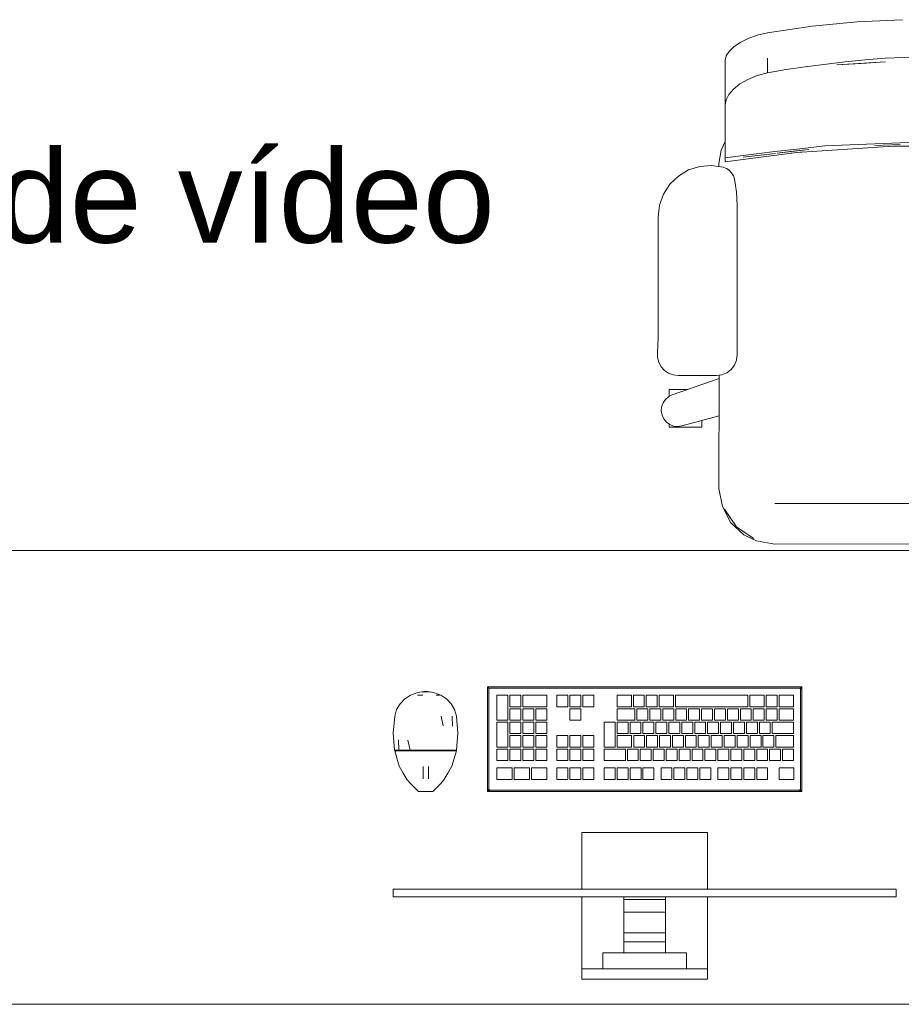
# Model space of a CAD drawing. Header units: millimetres. Extents: x 321 to 585, y -277 to 9.
# Tile 546 of 656: x 367.24 to 369.38, y -135.76 to -133.38. Entities that reach past the tile are written whole.
import ezdxf

# ---------------------------------------------------------------- set-up
doc = ezdxf.new("R2010")
doc.units = ezdxf.units.MM
doc.header["$MEASUREMENT"] = 0
doc.linetypes.add('NULL', pattern=[0])
for name, color, linetype, lineweight in [('Ambiente-Textos', 251, 'Continuous', 5), ('IFC-Elemento construtivo genérico-Contorno', 253, 'Continuous', 5), ('IFC-Elemento de mobília-Contorno', 152, 'Continuous', 5), ('IFC-Laje-Contorno', 134, 'Continuous', 5)]:
    doc.layers.add(name, color=color, linetype=linetype, lineweight=lineweight)
doc.styles.add('Arial', font='arial.ttf')

msp = doc.modelspace()

# ---------------------------------------------------------------- linework, layer by layer
at = {"layer": 'IFC-Elemento construtivo genérico-Contorno', "lineweight": 5}
for p, q in [((368.3777, -134.9941), (368.3802, -134.9966)), ((368.3777, -135.2481), (368.3777, -134.9941)), ((368.3777, -134.9941), (369.1397, -134.9941)), ((368.3802, -134.9966), (368.3818, -134.9982)), ((368.3832, -134.9976), (368.3841, -134.9973)), ((368.3837, -134.9974), (368.3841, -134.9973)), ((368.3841, -134.9973), (369.1334, -134.9973)), ((369.1334, -134.9973), (369.1349, -134.9979)), ((369.1356, -134.9982), (369.1373, -134.9966)), ((369.1373, -134.9966), (369.1397, -134.9941)), ((369.1397, -135.2481), (369.1397, -134.9941)), ((368.177, -135.0236), (368.1813, -135.0209)), ((368.1813, -135.0209), (368.1908, -135.0149)), ((368.1908, -135.0149), (368.1997, -135.0116)), ((368.1997, -135.0116), (368.2087, -135.0083)), ((368.2081, -135.0149), (368.2211, -135.0149)), ((368.2087, -135.0083), (368.2183, -135.0066)), ((368.2146, -135.0149), (368.2211, -135.0149)), ((368.2183, -135.0066), (368.2276, -135.005)), ((368.2183, -135.0066), (368.2368, -135.0066)), ((368.2276, -135.005), (368.2368, -135.0066)), ((368.2368, -135.0066), (368.2464, -135.0083)), ((368.2464, -135.0083), (368.2644, -135.0149)), ((368.2536, -135.0149), (368.2611, -135.0149)), ((368.2536, -135.0149), (368.2579, -135.0149)), ((368.2644, -135.0149), (368.2739, -135.0209)), ((368.2739, -135.0209), (368.2782, -135.0236)), ((368.3809, -135.0005), (368.3818, -134.9982)), ((368.3809, -135.0005), (368.3815, -134.9989)), ((368.3809, -135.0005), (368.3812, -134.9996)), ((368.3809, -135.2418), (368.3809, -135.0005)), ((368.3812, -134.9996), (368.3815, -134.9989)), ((368.3815, -134.9989), (368.3818, -134.9982)), ((368.3818, -134.9982), (368.3837, -134.9974)), ((368.3818, -134.9982), (368.3832, -134.9976)), ((368.4005, -135.0751), (368.4005, -135.0148)), ((368.4005, -135.0148), (368.4271, -135.0148)), ((368.4271, -135.0751), (368.4271, -135.0148)), ((368.4319, -135.0425), (368.4319, -135.0148)), ((368.4319, -135.0148), (368.4584, -135.0148)), ((368.4584, -135.0425), (368.4584, -135.0148)), ((368.4633, -135.0425), (368.4633, -135.0148)), ((368.4633, -135.0148), (368.5211, -135.0148)), ((368.5211, -135.0425), (368.5211, -135.0148)), ((368.5461, -135.0148), (368.5726, -135.0148)), ((368.5461, -135.0425), (368.5461, -135.0148)), ((368.5726, -135.0425), (368.5726, -135.0148)), ((368.5775, -135.0148), (368.604, -135.0148)), ((368.5775, -135.0425), (368.5775, -135.0148)), ((368.604, -135.0425), (368.604, -135.0148)), ((368.6088, -135.0148), (368.6353, -135.0148)), ((368.6088, -135.0425), (368.6088, -135.0148)), ((368.6353, -135.0425), (368.6353, -135.0148)), ((368.6918, -135.0425), (368.6918, -135.0148)), ((368.6918, -135.0148), (368.7264, -135.0148)), ((368.7264, -135.0425), (368.7264, -135.0148)), ((368.7312, -135.0425), (368.7312, -135.0148)), ((368.7312, -135.0148), (368.7577, -135.0148)), ((368.7577, -135.0425), (368.7577, -135.0148)), ((368.7626, -135.0425), (368.7626, -135.0148)), ((368.7626, -135.0148), (368.7891, -135.0148)), ((368.7891, -135.0425), (368.7891, -135.0148)), ((368.7939, -135.0425), (368.7939, -135.0148)), ((368.7939, -135.0148), (368.8283, -135.0148)), ((368.8283, -135.0425), (368.8283, -135.0148)), ((368.8331, -135.0425), (368.8331, -135.0148)), ((368.8331, -135.0148), (369.009, -135.0148)), ((369.009, -135.0425), (369.009, -135.0148)), ((369.0138, -135.0425), (369.0138, -135.0148)), ((369.0138, -135.0148), (369.0486, -135.0148)), ((369.0486, -135.0425), (369.0486, -135.0148)), ((369.0534, -135.0425), (369.0534, -135.0148)), ((369.0534, -135.0148), (369.0799, -135.0148)), ((369.0799, -135.0425), (369.0799, -135.0148)), ((369.0848, -135.0425), (369.0848, -135.0148)), ((369.0848, -135.0148), (369.1195, -135.0148)), ((369.1195, -135.0425), (369.1195, -135.0148)), ((369.1342, -134.9976), (369.1356, -134.9982)), ((369.1342, -134.9976), (369.1349, -134.9979)), ((369.1349, -134.9979), (369.1356, -134.9982)), ((369.1356, -134.9982), (369.1366, -135.0005)), ((369.1362, -134.9996), (369.1366, -135.0005)), ((369.1366, -135.2418), (369.1366, -135.0005)), ((369.1369, -134.9998), (369.1379, -134.9978)), ((369.1369, -134.9998), (369.1372, -134.9991)), ((368.1574, -135.0495), (368.1656, -135.0354)), ((368.1656, -135.0354), (368.177, -135.0236)), ((368.2782, -135.0236), (368.2895, -135.0354)), ((368.2895, -135.0354), (368.2978, -135.0495)), ((368.4319, -135.0425), (368.4584, -135.0425)), ((368.4633, -135.0425), (368.5211, -135.0425)), ((368.5461, -135.0425), (368.5726, -135.0425)), ((368.5775, -135.0425), (368.604, -135.0425)), ((368.6088, -135.0425), (368.6353, -135.0425)), ((368.6918, -135.0425), (368.7264, -135.0425)), ((368.7312, -135.0425), (368.7577, -135.0425)), ((368.7626, -135.0425), (368.7891, -135.0425)), ((368.7939, -135.0425), (368.8283, -135.0425)), ((368.8331, -135.0425), (369.009, -135.0425)), ((369.0138, -135.0425), (369.0486, -135.0425)), ((369.0534, -135.0425), (369.0799, -135.0425)), ((369.0848, -135.0425), (369.1195, -135.0425)), ((368.1491, -135.1065), (368.1527, -135.0652)), ((368.1527, -135.0652), (368.1574, -135.0495)), ((368.265, -135.0652), (368.2706, -135.0892)), ((368.2924, -135.0652), (368.2928, -135.0901)), ((368.2978, -135.0495), (368.3024, -135.0652)), ((368.3024, -135.0652), (368.306, -135.1065)), ((368.4319, -135.0751), (368.4319, -135.0474)), ((368.4319, -135.0474), (368.4584, -135.0474)), ((368.4584, -135.0751), (368.4584, -135.0474)), ((368.4633, -135.0751), (368.4633, -135.0474)), ((368.4633, -135.0474), (368.4898, -135.0474)), ((368.4898, -135.0751), (368.4898, -135.0474)), ((368.4946, -135.0751), (368.4946, -135.0474)), ((368.4946, -135.0474), (368.5211, -135.0474)), ((368.5211, -135.0751), (368.5211, -135.0474)), ((368.5775, -135.0751), (368.5775, -135.0474)), ((368.5775, -135.0474), (368.604, -135.0474)), ((368.604, -135.0751), (368.604, -135.0474)), ((368.6918, -135.0751), (368.6918, -135.0474)), ((368.6918, -135.0474), (368.735, -135.0474)), ((368.735, -135.0751), (368.735, -135.0474)), ((368.7399, -135.0751), (368.7399, -135.0474)), ((368.7399, -135.0474), (368.7664, -135.0474)), ((368.7664, -135.0751), (368.7664, -135.0474)), ((368.7712, -135.0751), (368.7712, -135.0474)), ((368.7712, -135.0474), (368.7977, -135.0474)), ((368.7977, -135.0751), (368.7977, -135.0474)), ((368.8026, -135.0751), (368.8026, -135.0474)), ((368.8026, -135.0474), (368.8291, -135.0474)), ((368.8291, -135.0751), (368.8291, -135.0474)), ((368.8339, -135.0751), (368.8339, -135.0474)), ((368.8339, -135.0474), (368.8604, -135.0474)), ((368.8604, -135.0751), (368.8604, -135.0474)), ((368.8653, -135.0751), (368.8653, -135.0474)), ((368.8653, -135.0474), (368.8918, -135.0474)), ((368.8918, -135.0751), (368.8918, -135.0474)), ((368.8966, -135.0751), (368.8966, -135.0474)), ((368.8966, -135.0474), (368.9232, -135.0474)), ((368.9232, -135.0751), (368.9232, -135.0474)), ((368.928, -135.0751), (368.928, -135.0474)), ((368.928, -135.0474), (368.9545, -135.0474)), ((368.9545, -135.0751), (368.9545, -135.0474)), ((368.9593, -135.0751), (368.9593, -135.0474)), ((368.9593, -135.0474), (368.9859, -135.0474)), ((368.9859, -135.0751), (368.9859, -135.0474)), ((368.9907, -135.0751), (368.9907, -135.0474)), ((368.9907, -135.0474), (369.0172, -135.0474)), ((369.0172, -135.0751), (369.0172, -135.0474)), ((369.022, -135.0751), (369.022, -135.0474)), ((369.022, -135.0474), (369.0486, -135.0474)), ((369.0486, -135.0751), (369.0486, -135.0474)), ((369.0534, -135.0751), (369.0534, -135.0474)), ((369.0534, -135.0474), (369.0799, -135.0474)), ((369.0799, -135.0751), (369.0799, -135.0474)), ((369.0848, -135.0751), (369.0848, -135.0474)), ((369.0848, -135.0474), (369.1195, -135.0474)), ((369.1195, -135.0751), (369.1195, -135.0474)), ((368.4005, -135.0751), (368.4271, -135.0751)), ((368.4005, -135.1403), (368.4005, -135.0799)), ((368.4005, -135.0799), (368.4271, -135.0799)), ((368.4271, -135.1403), (368.4271, -135.0799)), ((368.4319, -135.0751), (368.4584, -135.0751)), ((368.4319, -135.1077), (368.4319, -135.0799)), ((368.4319, -135.0799), (368.4584, -135.0799)), ((368.4584, -135.1077), (368.4584, -135.0799)), ((368.4633, -135.0751), (368.4898, -135.0751)), ((368.4633, -135.1077), (368.4633, -135.0799)), ((368.4633, -135.0799), (368.4898, -135.0799)), ((368.4898, -135.1077), (368.4898, -135.0799)), ((368.4946, -135.0751), (368.5211, -135.0751)), ((368.4946, -135.1077), (368.4946, -135.0799)), ((368.4946, -135.0799), (368.5211, -135.0799)), ((368.5211, -135.1077), (368.5211, -135.0799)), ((368.5775, -135.0751), (368.604, -135.0751)), ((368.6605, -135.1403), (368.6605, -135.0799)), ((368.6605, -135.0799), (368.687, -135.0799)), ((368.687, -135.1403), (368.687, -135.0799)), ((368.6918, -135.0751), (368.735, -135.0751)), ((368.6918, -135.1077), (368.6918, -135.0799)), ((368.6918, -135.0799), (368.7184, -135.0799)), ((368.7184, -135.1077), (368.7184, -135.0799)), ((368.7232, -135.1077), (368.7232, -135.0799)), ((368.7232, -135.0799), (368.7497, -135.0799)), ((368.7399, -135.0751), (368.7664, -135.0751)), ((368.7497, -135.1077), (368.7497, -135.0799)), ((368.7545, -135.1077), (368.7545, -135.0799)), ((368.7545, -135.0799), (368.7811, -135.0799)), ((368.7712, -135.0751), (368.7977, -135.0751)), ((368.7811, -135.1077), (368.7811, -135.0799)), ((368.7859, -135.1077), (368.7859, -135.0799)), ((368.7859, -135.0799), (368.8124, -135.0799)), ((368.8026, -135.0751), (368.8291, -135.0751)), ((368.8124, -135.1077), (368.8124, -135.0799)), ((368.8172, -135.1077), (368.8172, -135.0799)), ((368.8172, -135.0799), (368.8438, -135.0799)), ((368.8339, -135.0751), (368.8604, -135.0751)), ((368.8438, -135.1077), (368.8438, -135.0799)), ((368.8486, -135.1077), (368.8486, -135.0799)), ((368.8486, -135.0799), (368.8751, -135.0799)), ((368.8653, -135.0751), (368.8918, -135.0751)), ((368.8751, -135.1077), (368.8751, -135.0799)), ((368.88, -135.1077), (368.88, -135.0799)), ((368.88, -135.0799), (368.9065, -135.0799)), ((368.8966, -135.0751), (368.9232, -135.0751)), ((368.9065, -135.1077), (368.9065, -135.0799)), ((368.9113, -135.1077), (368.9113, -135.0799)), ((368.9113, -135.0799), (368.9378, -135.0799)), ((368.928, -135.0751), (368.9545, -135.0751)), ((368.9378, -135.1077), (368.9378, -135.0799)), ((368.9427, -135.1077), (368.9427, -135.0799)), ((368.9427, -135.0799), (368.9692, -135.0799)), ((368.9593, -135.0751), (368.9859, -135.0751)), ((368.9692, -135.1077), (368.9692, -135.0799)), ((368.974, -135.1077), (368.974, -135.0799)), ((368.974, -135.0799), (369.0005, -135.0799)), ((368.9907, -135.0751), (369.0172, -135.0751)), ((369.0005, -135.1077), (369.0005, -135.0799)), ((369.0054, -135.1077), (369.0054, -135.0799)), ((369.0054, -135.0799), (369.0319, -135.0799)), ((369.022, -135.0751), (369.0486, -135.0751)), ((369.0319, -135.1077), (369.0319, -135.0799)), ((369.0367, -135.1077), (369.0367, -135.0799)), ((369.0367, -135.0799), (369.0632, -135.0799)), ((369.0534, -135.0751), (369.0799, -135.0751)), ((369.0632, -135.1077), (369.0632, -135.0799)), ((369.0681, -135.1077), (369.0681, -135.0799)), ((369.0681, -135.0799), (369.1195, -135.0799)), ((369.0848, -135.0751), (369.1195, -135.0751)), ((369.1195, -135.1077), (369.1195, -135.0799)), ((368.1491, -135.1065), (368.1524, -135.1478)), ((368.3027, -135.1478), (368.306, -135.1065)), ((368.4319, -135.1077), (368.4584, -135.1077)), ((368.4319, -135.1403), (368.4319, -135.1125)), ((368.4319, -135.1125), (368.4584, -135.1125)), ((368.4584, -135.1403), (368.4584, -135.1125)), ((368.4633, -135.1077), (368.4898, -135.1077)), ((368.4633, -135.1403), (368.4633, -135.1125)), ((368.4633, -135.1125), (368.4898, -135.1125)), ((368.4898, -135.1403), (368.4898, -135.1125)), ((368.4946, -135.1077), (368.5211, -135.1077)), ((368.4946, -135.1403), (368.4946, -135.1125)), ((368.4946, -135.1125), (368.5211, -135.1125)), ((368.5211, -135.1403), (368.5211, -135.1125)), ((368.5461, -135.1125), (368.5726, -135.1125)), ((368.5461, -135.1403), (368.5461, -135.1125)), ((368.5726, -135.1403), (368.5726, -135.1125)), ((368.5775, -135.1125), (368.604, -135.1125)), ((368.5775, -135.1403), (368.5775, -135.1125)), ((368.604, -135.1403), (368.604, -135.1125)), ((368.6088, -135.1125), (368.6353, -135.1125)), ((368.6088, -135.1403), (368.6088, -135.1125)), ((368.6353, -135.1403), (368.6353, -135.1125)), ((368.6918, -135.1077), (368.7184, -135.1077)), ((368.6918, -135.1403), (368.6918, -135.1125)), ((368.6918, -135.1125), (368.7271, -135.1125)), ((368.7232, -135.1077), (368.7497, -135.1077)), ((368.7271, -135.1403), (368.7271, -135.1125)), ((368.732, -135.1403), (368.732, -135.1125)), ((368.732, -135.1125), (368.7585, -135.1125)), ((368.7545, -135.1077), (368.7811, -135.1077)), ((368.7585, -135.1403), (368.7585, -135.1125)), ((368.7633, -135.1403), (368.7633, -135.1125)), ((368.7633, -135.1125), (368.7898, -135.1125)), ((368.7859, -135.1077), (368.8124, -135.1077)), ((368.7898, -135.1403), (368.7898, -135.1125)), ((368.7947, -135.1403), (368.7947, -135.1125)), ((368.7947, -135.1125), (368.8212, -135.1125)), ((368.8172, -135.1077), (368.8438, -135.1077)), ((368.8212, -135.1403), (368.8212, -135.1125)), ((368.826, -135.1403), (368.826, -135.1125)), ((368.826, -135.1125), (368.8525, -135.1125)), ((368.8486, -135.1077), (368.8751, -135.1077)), ((368.8525, -135.1403), (368.8525, -135.1125)), ((368.8574, -135.1403), (368.8574, -135.1125)), ((368.8574, -135.1125), (368.8839, -135.1125)), ((368.88, -135.1077), (368.9065, -135.1077)), ((368.8839, -135.1403), (368.8839, -135.1125)), ((368.8887, -135.1403), (368.8887, -135.1125)), ((368.8887, -135.1125), (368.9152, -135.1125)), ((368.9113, -135.1077), (368.9378, -135.1077)), ((368.9152, -135.1403), (368.9152, -135.1125)), ((368.9201, -135.1403), (368.9201, -135.1125)), ((368.9201, -135.1125), (368.9466, -135.1125)), ((368.9427, -135.1077), (368.9692, -135.1077)), ((368.9466, -135.1403), (368.9466, -135.1125)), ((368.9514, -135.1403), (368.9514, -135.1125)), ((368.9514, -135.1125), (368.978, -135.1125)), ((368.974, -135.1077), (369.0005, -135.1077)), ((368.978, -135.1403), (368.978, -135.1125)), ((368.9828, -135.1403), (368.9828, -135.1125)), ((368.9828, -135.1125), (369.0093, -135.1125)), ((369.0054, -135.1077), (369.0319, -135.1077)), ((369.0093, -135.1403), (369.0093, -135.1125)), ((369.0141, -135.1403), (369.0141, -135.1125)), ((369.0141, -135.1125), (369.0407, -135.1125)), ((369.0367, -135.1077), (369.0632, -135.1077)), ((369.0407, -135.1403), (369.0407, -135.1125)), ((369.0455, -135.1403), (369.0455, -135.1125)), ((369.0455, -135.1125), (369.072, -135.1125)), ((369.0681, -135.1077), (369.1195, -135.1077)), ((369.072, -135.1403), (369.072, -135.1125)), ((369.0768, -135.1403), (369.0768, -135.1125)), ((369.0768, -135.1125), (369.1195, -135.1125)), ((369.1195, -135.1403), (369.1195, -135.1125)), ((368.1623, -135.1228), (368.1625, -135.1478)), ((368.1845, -135.1238), (368.19, -135.1478)), ((368.4005, -135.1403), (368.4271, -135.1403)), ((368.4319, -135.1403), (368.4584, -135.1403)), ((368.4633, -135.1403), (368.4898, -135.1403)), ((368.4946, -135.1403), (368.5211, -135.1403)), ((368.5461, -135.1403), (368.5726, -135.1403)), ((368.5775, -135.1403), (368.604, -135.1403)), ((368.6088, -135.1403), (368.6353, -135.1403)), ((368.6605, -135.1403), (368.687, -135.1403)), ((368.6918, -135.1403), (368.7271, -135.1403)), ((368.732, -135.1403), (368.7585, -135.1403)), ((368.7633, -135.1403), (368.7898, -135.1403)), ((368.7947, -135.1403), (368.8212, -135.1403)), ((368.826, -135.1403), (368.8525, -135.1403)), ((368.8574, -135.1403), (368.8839, -135.1403)), ((368.8887, -135.1403), (368.9152, -135.1403)), ((368.9201, -135.1403), (368.9466, -135.1403)), ((368.9514, -135.1403), (368.978, -135.1403)), ((368.9828, -135.1403), (369.0093, -135.1403)), ((369.0141, -135.1403), (369.0407, -135.1403)), ((369.0455, -135.1403), (369.072, -135.1403)), ((369.0768, -135.1403), (369.1195, -135.1403)), ((368.1524, -135.1478), (368.1575, -135.1478)), ((368.1527, -135.1494), (368.1638, -135.1866)), ((368.1527, -135.1494), (368.1627, -135.1494)), ((368.1543, -135.1494), (368.1543, -135.1478)), ((368.1568, -135.1494), (368.1592, -135.1494)), ((368.1575, -135.1478), (368.1625, -135.1478)), ((368.1592, -135.1494), (368.1617, -135.1494)), ((368.1617, -135.1494), (368.1642, -135.1494)), ((368.1625, -135.1478), (368.1763, -135.1478)), ((368.1627, -135.1494), (368.1764, -135.1494)), ((368.1709, -135.1494), (368.1776, -135.1494)), ((368.1763, -135.1478), (368.19, -135.1478)), ((368.1764, -135.1494), (368.1901, -135.1494)), ((368.1843, -135.1494), (368.191, -135.1494)), ((368.19, -135.1478), (368.2088, -135.1478)), ((368.1901, -135.1494), (368.2089, -135.1494)), ((368.2001, -135.1494), (368.2093, -135.1494)), ((368.2088, -135.1478), (368.2276, -135.1478)), ((368.2089, -135.1494), (368.2276, -135.1494)), ((368.2184, -135.1494), (368.2276, -135.1494)), ((368.2276, -135.1494), (368.2276, -135.1478)), ((368.2276, -135.1478), (368.2464, -135.1478)), ((368.2276, -135.1494), (368.2463, -135.1494)), ((368.2276, -135.1494), (368.2367, -135.1494)), ((368.2459, -135.1494), (368.255, -135.1494)), ((368.2463, -135.1494), (368.265, -135.1494)), ((368.2464, -135.1478), (368.2651, -135.1478)), ((368.2642, -135.1494), (368.2709, -135.1494)), ((368.265, -135.1494), (368.2787, -135.1494)), ((368.2651, -135.1478), (368.2789, -135.1478)), ((368.2776, -135.1494), (368.2843, -135.1494)), ((368.2787, -135.1494), (368.2924, -135.1494)), ((368.2789, -135.1478), (368.2926, -135.1478)), ((368.291, -135.1494), (368.291, -135.1478)), ((368.291, -135.1494), (368.2934, -135.1494)), ((368.2914, -135.1866), (368.3024, -135.1494)), ((368.2924, -135.1494), (368.3024, -135.1494)), ((368.2926, -135.1478), (368.2977, -135.1478)), ((368.2934, -135.1494), (368.2959, -135.1494)), ((368.2959, -135.1494), (368.2974, -135.1494)), ((368.2974, -135.1494), (368.2991, -135.1494)), ((368.2977, -135.1478), (368.3027, -135.1478)), ((368.3008, -135.1494), (368.3008, -135.1478)), ((368.4005, -135.1728), (368.4005, -135.1451)), ((368.4005, -135.1451), (368.4271, -135.1451)), ((368.4271, -135.1728), (368.4271, -135.1451)), ((368.4319, -135.1728), (368.4319, -135.1451)), ((368.4319, -135.1451), (368.4584, -135.1451)), ((368.4584, -135.1728), (368.4584, -135.1451)), ((368.4633, -135.1728), (368.4633, -135.1451)), ((368.4633, -135.1451), (368.4898, -135.1451)), ((368.4898, -135.1728), (368.4898, -135.1451)), ((368.4946, -135.1728), (368.4946, -135.1451)), ((368.4946, -135.1451), (368.5211, -135.1451)), ((368.5211, -135.1728), (368.5211, -135.1451)), ((368.5461, -135.1728), (368.5461, -135.1451)), ((368.5461, -135.1451), (368.5726, -135.1451)), ((368.5726, -135.1728), (368.5726, -135.1451)), ((368.5775, -135.1728), (368.5775, -135.1451)), ((368.5775, -135.1451), (368.604, -135.1451)), ((368.604, -135.1728), (368.604, -135.1451)), ((368.6088, -135.1728), (368.6088, -135.1451)), ((368.6088, -135.1451), (368.6353, -135.1451)), ((368.6353, -135.1728), (368.6353, -135.1451)), ((368.6605, -135.1728), (368.6605, -135.1451)), ((368.6605, -135.1451), (368.7119, -135.1451)), ((368.7119, -135.1728), (368.7119, -135.1451)), ((368.7167, -135.1728), (368.7167, -135.1451)), ((368.7167, -135.1451), (368.7432, -135.1451)), ((368.7432, -135.1728), (368.7432, -135.1451)), ((368.7481, -135.1728), (368.7481, -135.1451)), ((368.7481, -135.1451), (368.7746, -135.1451)), ((368.7746, -135.1728), (368.7746, -135.1451)), ((368.7794, -135.1728), (368.7794, -135.1451)), ((368.7794, -135.1451), (368.8059, -135.1451)), ((368.8059, -135.1728), (368.8059, -135.1451)), ((368.8108, -135.1728), (368.8108, -135.1451)), ((368.8108, -135.1451), (368.8373, -135.1451)), ((368.8373, -135.1728), (368.8373, -135.1451)), ((368.8421, -135.1728), (368.8421, -135.1451)), ((368.8421, -135.1451), (368.8686, -135.1451)), ((368.8686, -135.1728), (368.8686, -135.1451)), ((368.8735, -135.1728), (368.8735, -135.1451)), ((368.8735, -135.1451), (368.9, -135.1451)), ((368.9, -135.1728), (368.9, -135.1451)), ((368.9048, -135.1728), (368.9048, -135.1451)), ((368.9048, -135.1451), (368.9314, -135.1451)), ((368.9314, -135.1728), (368.9314, -135.1451)), ((368.9362, -135.1728), (368.9362, -135.1451)), ((368.9362, -135.1451), (368.9627, -135.1451)), ((368.9627, -135.1728), (368.9627, -135.1451)), ((368.9675, -135.1728), (368.9675, -135.1451)), ((368.9675, -135.1451), (368.9941, -135.1451)), ((368.9941, -135.1728), (368.9941, -135.1451)), ((368.9989, -135.1728), (368.9989, -135.1451)), ((368.9989, -135.1451), (369.0254, -135.1451)), ((369.0254, -135.1728), (369.0254, -135.1451)), ((369.0302, -135.1728), (369.0302, -135.1451)), ((369.0302, -135.1451), (369.0568, -135.1451)), ((369.0568, -135.1728), (369.0568, -135.1451)), ((369.0616, -135.1728), (369.0616, -135.1451)), ((369.0616, -135.1451), (369.0881, -135.1451)), ((369.0881, -135.1728), (369.0881, -135.1451)), ((369.093, -135.1728), (369.093, -135.1451)), ((369.093, -135.1451), (369.1195, -135.1451)), ((369.1195, -135.1728), (369.1195, -135.1451)), ((368.1638, -135.1866), (368.1733, -135.204)), ((368.2216, -135.1923), (368.2216, -135.1875)), ((368.2343, -135.1923), (368.2343, -135.1875)), ((368.2818, -135.204), (368.2914, -135.1866)), ((368.4005, -135.1728), (368.4271, -135.1728)), ((368.4319, -135.1728), (368.4584, -135.1728)), ((368.4633, -135.1728), (368.4898, -135.1728)), ((368.4946, -135.1728), (368.5211, -135.1728)), ((368.5461, -135.1728), (368.5726, -135.1728)), ((368.5775, -135.1728), (368.604, -135.1728)), ((368.6088, -135.1728), (368.6353, -135.1728)), ((368.6605, -135.1728), (368.7119, -135.1728)), ((368.7167, -135.1728), (368.7432, -135.1728)), ((368.7481, -135.1728), (368.7746, -135.1728)), ((368.7794, -135.1728), (368.8059, -135.1728)), ((368.8108, -135.1728), (368.8373, -135.1728)), ((368.8421, -135.1728), (368.8686, -135.1728)), ((368.8735, -135.1728), (368.9, -135.1728)), ((368.9048, -135.1728), (368.9314, -135.1728)), ((368.9362, -135.1728), (368.9627, -135.1728)), ((368.9675, -135.1728), (368.9941, -135.1728)), ((368.9989, -135.1728), (369.0254, -135.1728)), ((369.0302, -135.1728), (369.0568, -135.1728)), ((369.0616, -135.1728), (369.0881, -135.1728)), ((369.093, -135.1728), (369.1195, -135.1728)), ((368.1733, -135.204), (368.1833, -135.2201)), ((368.2216, -135.1974), (368.2216, -135.1923)), ((368.2216, -135.2024), (368.2216, -135.1974)), ((368.2216, -135.2072), (368.2216, -135.2024)), ((368.2216, -135.2112), (368.2216, -135.2072)), ((368.2216, -135.2144), (368.2216, -135.2112)), ((368.2343, -135.1974), (368.2343, -135.1923)), ((368.2343, -135.2024), (368.2343, -135.1974)), ((368.2343, -135.2072), (368.2343, -135.2024)), ((368.2343, -135.2112), (368.2343, -135.2072)), ((368.2343, -135.2144), (368.2343, -135.2112)), ((368.2718, -135.2201), (368.2818, -135.204)), ((368.4005, -135.1911), (368.4373, -135.1911)), ((368.4005, -135.2188), (368.4005, -135.1911)), ((368.4373, -135.2188), (368.4373, -135.1911)), ((368.4425, -135.1911), (368.4792, -135.1911)), ((368.4425, -135.2188), (368.4425, -135.1911)), ((368.4792, -135.2188), (368.4792, -135.1911)), ((368.4844, -135.2188), (368.4844, -135.1911)), ((368.4844, -135.1911), (368.5211, -135.1911)), ((368.5211, -135.2188), (368.5211, -135.1911)), ((368.5461, -135.2188), (368.5461, -135.1911)), ((368.5461, -135.1911), (368.5726, -135.1911)), ((368.5726, -135.2188), (368.5726, -135.1911)), ((368.5775, -135.2188), (368.5775, -135.1911)), ((368.5775, -135.1911), (368.604, -135.1911)), ((368.604, -135.2188), (368.604, -135.1911)), ((368.6088, -135.2188), (368.6088, -135.1911)), ((368.6088, -135.1911), (368.6353, -135.1911)), ((368.6353, -135.2188), (368.6353, -135.1911)), ((368.6605, -135.2188), (368.6605, -135.1911)), ((368.6605, -135.1911), (368.6871, -135.1911)), ((368.6871, -135.2188), (368.6871, -135.1911)), ((368.6919, -135.2188), (368.6919, -135.1911)), ((368.6919, -135.1911), (368.7184, -135.1911)), ((368.7184, -135.2188), (368.7184, -135.1911)), ((368.7232, -135.2188), (368.7232, -135.1911)), ((368.7232, -135.1911), (368.7498, -135.1911)), ((368.7498, -135.2188), (368.7498, -135.1911)), ((368.7546, -135.2188), (368.7546, -135.1911)), ((368.7546, -135.1911), (368.7811, -135.1911)), ((368.7811, -135.2188), (368.7811, -135.1911)), ((368.7984, -135.2188), (368.7984, -135.1911)), ((368.7984, -135.1911), (368.8249, -135.1911)), ((368.8249, -135.2188), (368.8249, -135.1911)), ((368.8297, -135.2188), (368.8297, -135.1911)), ((368.8297, -135.1911), (368.8562, -135.1911)), ((368.8562, -135.2188), (368.8562, -135.1911)), ((368.8611, -135.2188), (368.8611, -135.1911)), ((368.8611, -135.1911), (368.8876, -135.1911)), ((368.8876, -135.2188), (368.8876, -135.1911)), ((368.8924, -135.2188), (368.8924, -135.1911)), ((368.8924, -135.1911), (368.9189, -135.1911)), ((368.9189, -135.2188), (368.9189, -135.1911)), ((368.9362, -135.2188), (368.9362, -135.1911)), ((368.9362, -135.1911), (368.9627, -135.1911)), ((368.9627, -135.2188), (368.9627, -135.1911)), ((368.9675, -135.2188), (368.9675, -135.1911)), ((368.9675, -135.1911), (368.9941, -135.1911)), ((368.9941, -135.2188), (368.9941, -135.1911)), ((368.9989, -135.2188), (368.9989, -135.1911)), ((368.9989, -135.1911), (369.0254, -135.1911)), ((369.0254, -135.2188), (369.0254, -135.1911)), ((369.0302, -135.2188), (369.0302, -135.1911)), ((369.0302, -135.1911), (369.0568, -135.1911)), ((369.0568, -135.2188), (369.0568, -135.1911)), ((369.0851, -135.2188), (369.0851, -135.1911)), ((369.0851, -135.1911), (369.1204, -135.1911)), ((369.1204, -135.2188), (369.1204, -135.1911)), ((368.1833, -135.2201), (368.1918, -135.2298)), ((368.1918, -135.2298), (368.2102, -135.2481)), ((368.2216, -135.2163), (368.2216, -135.2144)), ((368.2216, -135.217), (368.2216, -135.2163)), ((368.2343, -135.2163), (368.2343, -135.2144)), ((368.2343, -135.217), (368.2343, -135.2163)), ((368.2449, -135.2481), (368.2634, -135.2298)), ((368.2634, -135.2298), (368.2718, -135.2201)), ((368.4005, -135.2188), (368.4373, -135.2188)), ((368.4425, -135.2188), (368.4792, -135.2188)), ((368.4844, -135.2188), (368.5211, -135.2188)), ((368.5461, -135.2188), (368.5726, -135.2188)), ((368.5775, -135.2188), (368.604, -135.2188)), ((368.6088, -135.2188), (368.6353, -135.2188)), ((368.6605, -135.2188), (368.6871, -135.2188)), ((368.6919, -135.2188), (368.7184, -135.2188)), ((368.7232, -135.2188), (368.7498, -135.2188)), ((368.7546, -135.2188), (368.7811, -135.2188)), ((368.7984, -135.2188), (368.8249, -135.2188)), ((368.8297, -135.2188), (368.8562, -135.2188)), ((368.8611, -135.2188), (368.8876, -135.2188)), ((368.8924, -135.2188), (368.9189, -135.2188)), ((368.9362, -135.2188), (368.9627, -135.2188)), ((368.9675, -135.2188), (368.9941, -135.2188)), ((368.9989, -135.2188), (369.0254, -135.2188)), ((369.0302, -135.2188), (369.0568, -135.2188)), ((369.0851, -135.2188), (369.1204, -135.2188)), ((368.2102, -135.2481), (368.2126, -135.2481)), ((368.2126, -135.2481), (368.2151, -135.2481)), ((368.2151, -135.2481), (368.217, -135.2481)), ((368.217, -135.2481), (368.2189, -135.2481)), ((368.2189, -135.2481), (368.2232, -135.2481)), ((368.2232, -135.2481), (368.2276, -135.2481)), ((368.2276, -135.2481), (368.2319, -135.2481)), ((368.2319, -135.2481), (368.2362, -135.2481)), ((368.2362, -135.2481), (368.2382, -135.2481)), ((368.2382, -135.2481), (368.2401, -135.2481)), ((368.2401, -135.2481), (368.2425, -135.2481)), ((368.2425, -135.2481), (368.2449, -135.2481)), ((368.3777, -135.2481), (368.3802, -135.2456)), ((368.3777, -135.2481), (369.1397, -135.2481)), ((368.3802, -135.2431), (368.3809, -135.2418)), ((368.3802, -135.2431), (368.3806, -135.2424)), ((368.3802, -135.2456), (368.3818, -135.244)), ((368.3806, -135.2424), (368.3809, -135.2418)), ((368.3809, -135.2418), (368.3812, -135.2426)), ((368.3809, -135.2418), (368.3818, -135.244)), ((368.3812, -135.2426), (368.3818, -135.244)), ((368.3815, -135.2462), (368.3841, -135.2449)), ((368.3815, -135.2462), (368.3828, -135.2456)), ((368.3818, -135.244), (368.3825, -135.2443)), ((368.3825, -135.2443), (368.3841, -135.2449)), ((368.3825, -135.2443), (368.3832, -135.2446)), ((368.3828, -135.2456), (368.3841, -135.2449)), ((368.3832, -135.2446), (368.3841, -135.2449)), ((368.3841, -135.2449), (369.1334, -135.2449)), ((369.1334, -135.2449), (369.1356, -135.244)), ((369.1334, -135.2449), (369.1342, -135.2446)), ((369.1334, -135.2449), (369.1338, -135.2448)), ((369.1338, -135.2448), (369.1356, -135.244)), ((369.134, -135.2453), (369.136, -135.2462)), ((369.134, -135.2453), (369.1347, -135.2456)), ((369.1342, -135.2446), (369.1356, -135.244)), ((369.1347, -135.2456), (369.136, -135.2462)), ((369.1356, -135.244), (369.1359, -135.2433)), ((369.1356, -135.244), (369.1373, -135.2456)), ((369.1359, -135.2433), (369.1366, -135.2418)), ((369.1359, -135.2433), (369.1362, -135.2426)), ((369.1362, -135.2426), (369.1366, -135.2418)), ((369.1373, -135.2456), (369.1397, -135.2481)), ((368.6063, -135.4846), (368.6063, -135.3473)), ((368.6063, -135.3473), (368.9111, -135.3473)), ((368.9111, -135.4846), (368.9111, -135.3473)), ((368.1491, -135.4846), (368.1496, -135.4846)), ((368.1491, -135.5037), (368.1491, -135.4846)), ((368.1496, -135.4846), (368.1508, -135.4846)), ((368.1508, -135.4846), (368.1528, -135.4846)), ((368.1528, -135.4846), (368.1555, -135.4846)), ((368.1555, -135.4846), (368.1585, -135.4846)), ((368.1585, -135.4846), (368.1618, -135.4846)), ((368.1618, -135.4846), (369.3556, -135.4846)), ((369.3556, -135.4846), (369.3589, -135.4846)), ((369.3589, -135.4846), (369.362, -135.4846)), ((369.362, -135.4846), (369.3646, -135.4846)), ((369.3646, -135.4846), (369.3666, -135.4846)), ((369.3666, -135.4846), (369.3679, -135.4846)), ((369.3679, -135.4846), (369.3683, -135.4846)), ((369.3683, -135.5037), (369.3683, -135.4846)), ((368.1491, -135.5037), (368.1496, -135.5037)), ((368.1496, -135.5037), (368.1508, -135.5037)), ((368.1508, -135.5037), (368.1528, -135.5037)), ((368.1528, -135.5037), (368.1555, -135.5037)), ((368.1555, -135.5037), (368.1585, -135.5037)), ((368.1585, -135.5037), (368.1618, -135.5037)), ((368.1618, -135.5037), (369.3556, -135.5037)), ((368.6063, -135.6648), (368.6063, -135.5037)), ((368.7079, -135.51), (368.7079, -135.5037)), ((368.7079, -135.51), (368.8095, -135.51)), ((368.7079, -135.5403), (368.7079, -135.51)), ((368.8095, -135.51), (368.8095, -135.5037)), ((368.8095, -135.5403), (368.8095, -135.51)), ((368.9111, -135.6648), (368.9111, -135.5037)), ((369.3556, -135.5037), (369.3589, -135.5037)), ((369.3589, -135.5037), (369.362, -135.5037)), ((369.362, -135.5037), (369.3646, -135.5037)), ((369.3646, -135.5037), (369.3666, -135.5037)), ((369.3666, -135.5037), (369.3679, -135.5037)), ((369.3679, -135.5037), (369.3683, -135.5037)), ((368.7079, -135.5903), (368.7079, -135.5403)), ((368.7079, -135.5403), (368.8095, -135.5403)), ((368.8095, -135.5903), (368.8095, -135.5403)), ((368.7079, -135.6121), (368.7079, -135.5903)), ((368.7079, -135.5903), (368.8095, -135.5903)), ((368.8095, -135.6121), (368.8095, -135.5903)), ((368.7079, -135.6121), (368.8095, -135.6121)), ((368.7079, -135.619), (368.7079, -135.6121)), ((368.8095, -135.619), (368.8095, -135.6104)), ((368.6571, -135.6775), (368.6571, -135.6394)), ((368.6571, -135.6394), (368.8603, -135.6394)), ((368.7079, -135.6282), (368.7079, -135.619)), ((368.7079, -135.6394), (368.7079, -135.6282)), ((368.8095, -135.6282), (368.8095, -135.619)), ((368.8095, -135.6394), (368.8095, -135.6282)), ((368.8603, -135.6775), (368.8603, -135.6394)), ((368.6063, -135.6681), (368.6063, -135.6648)), ((368.9111, -135.6681), (368.9111, -135.6648)), ((368.6063, -135.6712), (368.6063, -135.6681)), ((368.6063, -135.6738), (368.6063, -135.6712)), ((368.6063, -135.6758), (368.6063, -135.6738)), ((368.6063, -135.6771), (368.6063, -135.6758)), ((368.6063, -135.6775), (368.6063, -135.6771)), ((368.6063, -135.7029), (368.6063, -135.6775)), ((368.6063, -135.6775), (368.9111, -135.6775)), ((368.9111, -135.6712), (368.9111, -135.6681)), ((368.9111, -135.6738), (368.9111, -135.6712)), ((368.9111, -135.6758), (368.9111, -135.6738)), ((368.9111, -135.6771), (368.9111, -135.6758)), ((368.9111, -135.6775), (368.9111, -135.6771)), ((368.9111, -135.7029), (368.9111, -135.6775)), ((368.6063, -135.7029), (368.9111, -135.7029))]:
    msp.add_line(p, q, dxfattribs=at)
at = {"layer": 'IFC-Elemento de mobília-Contorno', "color": 7, "lineweight": 5}
for p, q in [((369.0561, -133.4091), (369.1645, -133.3934)), ((369.1645, -133.3934), (369.2739, -133.3828)), ((369.2739, -133.3828), (369.3837, -133.3775)), ((369.0092, -133.4229), (369.0315, -133.4148)), ((369.0315, -133.4148), (369.0561, -133.4091)), ((368.9631, -133.4544), (368.9746, -133.4433)), ((368.9746, -133.4433), (368.9901, -133.4326)), ((368.9901, -133.4326), (369.0092, -133.4229)), ((368.9535, -133.4756), (368.956, -133.4653)), ((368.956, -133.4653), (368.9631, -133.4544)), ((369.3418, -133.4706), (369.4393, -133.4673)), ((368.9535, -133.5836), (368.9535, -133.4756)), ((369.0561, -133.5063), (369.0561, -133.4709)), ((369.102, -133.4984), (369.1481, -133.4914)), ((369.1481, -133.4914), (369.2121, -133.4834)), ((369.2121, -133.4834), (369.2447, -133.4792)), ((369.2242, -133.4869), (369.3422, -133.4799)), ((369.2242, -133.4869), (369.2832, -133.4834)), ((369.2447, -133.4792), (369.2933, -133.4749)), ((369.2832, -133.4834), (369.3422, -133.4799)), ((369.2933, -133.4749), (369.3418, -133.4706)), ((369.0086, -133.5221), (369.031, -133.5127)), ((369.031, -133.5127), (369.0561, -133.5063)), ((369.0561, -133.5063), (369.102, -133.4984)), ((368.9742, -133.5457), (368.9895, -133.5333)), ((368.9895, -133.5333), (369.0086, -133.5221)), ((368.9559, -133.5714), (368.963, -133.5586)), ((368.963, -133.5586), (368.9742, -133.5457)), ((368.9535, -133.5836), (368.9559, -133.5714)), ((368.9535, -133.6187), (368.9535, -133.5836)), ((368.9535, -133.6484), (368.9535, -133.6187)), ((368.9535, -133.6726), (368.9535, -133.6484)), ((368.9439, -133.6935), (368.9535, -133.6728)), ((368.9535, -133.6911), (368.9535, -133.6726)), ((369.1274, -133.6992), (369.361, -133.6841)), ((369.1349, -133.6901), (369.1954, -133.6829)), ((369.1954, -133.6829), (369.2562, -133.6804)), ((369.2562, -133.6804), (369.317, -133.678)), ((369.317, -133.678), (369.3779, -133.6756)), ((369.317, -133.6824), (369.3779, -133.6799)), ((369.361, -133.6841), (369.5246, -133.6844)), ((369.3779, -133.6756), (369.4387, -133.6732)), ((368.9387, -133.7261), (368.9439, -133.6935)), ((368.9535, -133.7038), (368.9535, -133.6911)), ((368.9535, -133.7223), (369.1274, -133.6992)), ((368.9535, -133.7108), (368.9535, -133.7038)), ((368.9535, -133.7124), (368.9975, -133.7065)), ((368.9975, -133.7109), (369.0762, -133.7015)), ((368.9975, -133.7065), (369.036, -133.7019)), ((368.9975, -133.7109), (369.0414, -133.7057)), ((369.036, -133.7019), (369.0744, -133.6973)), ((369.0414, -133.7057), (369.0762, -133.7015)), ((369.0744, -133.6973), (369.1349, -133.6901)), ((369.0799, -133.701), (369.1569, -133.6918)), ((369.0799, -133.701), (369.1184, -133.6964)), ((369.1128, -133.7011), (369.1445, -133.6981)), ((369.1184, -133.6964), (369.1569, -133.6918)), ((368.8922, -133.7329), (368.9208, -133.7306)), ((368.9208, -133.7306), (368.9491, -133.7349)), ((368.9387, -133.7261), (368.9387, -133.7333)), ((368.9535, -133.7118), (368.9535, -133.7108)), ((368.9535, -133.7124), (368.9535, -133.7118)), ((368.9535, -133.7128), (368.9535, -133.7124)), ((368.9535, -133.7162), (368.9535, -133.7128)), ((368.9535, -133.7209), (368.9535, -133.7162)), ((368.9535, -133.7223), (368.9535, -133.7209)), ((368.8197, -133.7763), (368.8403, -133.7563)), ((368.8403, -133.7563), (368.8649, -133.7416)), ((368.8649, -133.7416), (368.8922, -133.7329)), ((368.9491, -133.7349), (368.9568, -133.7379)), ((368.9568, -133.7379), (368.9637, -133.7425)), ((368.9637, -133.7425), (368.9695, -133.7485)), ((368.9695, -133.7485), (368.9737, -133.7557)), ((368.9737, -133.7557), (368.9764, -133.7635)), ((368.8041, -133.8003), (368.8197, -133.7763)), ((368.9764, -133.7635), (368.9815, -133.7951)), ((368.7945, -133.8273), (368.8041, -133.8003)), ((368.9815, -133.7951), (368.9832, -133.8271)), ((368.7912, -133.8558), (368.7945, -133.8273)), ((368.9832, -134.1893), (368.9832, -133.8271)), ((368.7912, -134.1489), (368.7912, -133.8558)), ((368.7907, -134.1666), (368.7912, -134.1489)), ((368.7894, -134.1842), (368.7907, -134.1666)), ((368.7894, -134.1842), (368.7896, -134.1963)), ((368.7896, -134.1963), (368.7927, -134.208)), ((368.7927, -134.208), (368.7985, -134.2186)), ((368.9764, -134.2147), (368.9815, -134.2024)), ((368.9815, -134.2024), (368.9832, -134.1893)), ((368.7985, -134.2186), (368.8066, -134.2276)), ((368.8066, -134.2276), (368.8166, -134.2344)), ((368.9456, -134.2384), (368.9578, -134.2333)), ((368.9578, -134.2333), (368.9684, -134.2252)), ((368.9684, -134.2252), (368.9764, -134.2147)), ((368.8166, -134.2344), (368.8279, -134.2386)), ((368.8254, -134.2868), (368.9396, -134.2472)), ((368.8279, -134.2386), (368.8399, -134.2401)), ((368.8399, -134.2401), (368.9324, -134.2401)), ((368.9324, -134.2401), (368.9456, -134.2384)), ((368.9387, -134.5135), (368.9396, -134.2392)), ((368.8177, -134.2751), (368.8177, -134.2735)), ((368.8177, -134.2735), (368.8635, -134.2735)), ((368.8177, -134.2797), (368.8177, -134.2751)), ((368.8177, -134.287), (368.8177, -134.2797)), ((368.8032, -134.3062), (368.8088, -134.2979)), ((368.8088, -134.2979), (368.8164, -134.2912)), ((368.8164, -134.2912), (368.8254, -134.2868)), ((368.8177, -134.2906), (368.8177, -134.287)), ((368.7989, -134.3258), (368.7998, -134.3157)), ((368.7989, -134.3258), (368.8007, -134.3357)), ((368.7998, -134.3157), (368.8032, -134.3062)), ((368.8007, -134.3357), (368.8048, -134.3449)), ((368.8048, -134.3449), (368.8112, -134.3527)), ((368.8112, -134.3527), (368.8193, -134.3587)), ((368.8487, -134.3622), (368.9393, -134.3378)), ((368.897, -134.3518), (368.897, -134.3492)), ((368.897, -134.3591), (368.897, -134.3518)), ((368.8177, -134.3591), (368.8177, -134.3575)), ((368.8177, -134.3637), (368.8177, -134.3591)), ((368.8177, -134.3652), (368.8177, -134.3637)), ((368.8177, -134.3652), (368.897, -134.3652)), ((368.8193, -134.3587), (368.8287, -134.3624)), ((368.8287, -134.3624), (368.8387, -134.3636)), ((368.8387, -134.3636), (368.8487, -134.3622)), ((368.897, -134.3637), (368.897, -134.3591)), ((368.897, -134.3652), (368.897, -134.3637)), ((368.9387, -134.5135), (368.9474, -134.5575)), ((368.9474, -134.5575), (368.9679, -134.5965)), ((368.9523, -134.5639), (368.9666, -134.5853)), ((368.9523, -134.5639), (368.9809, -134.6066)), ((369.074, -134.5504), (369.8106, -134.5504)), ((368.9666, -134.5853), (368.9809, -134.6066)), ((368.9679, -134.5965), (368.9988, -134.626)), ((368.9809, -134.6066), (369.0051, -134.623)), ((368.9988, -134.626), (369.03, -134.6402)), ((369.0051, -134.623), (369.0236, -134.6352)), ((369.03, -134.6402), (369.074, -134.6488)), ((369.074, -134.6488), (369.4423, -134.6476))]:
    msp.add_line(p, q, dxfattribs=at)
at = {"layer": 'IFC-Laje-Contorno', "color": 7, "lineweight": 5}
for p, q in [((359.4687, -134.6638), (375.0687, -134.6638)), ((366.8712, -135.7638), (374.9686, -135.7638))]:
    msp.add_line(p, q, dxfattribs=at)

# ---------------------------------------------------------------- texts
at = {"layer": 'Ambiente-Textos', "color": 7, "linetype": 'NULL', "lineweight": 5, "insert": (367.2687, -133.9872), "char_height": 0.225, "width": 4.567889, "attachment_point": 8, "line_spacing_factor": 0.9, "style": 'Arial'}
msp.add_mtext('Edição de vídeo', dxfattribs=at)

doc.saveas('drawing.dxf')
